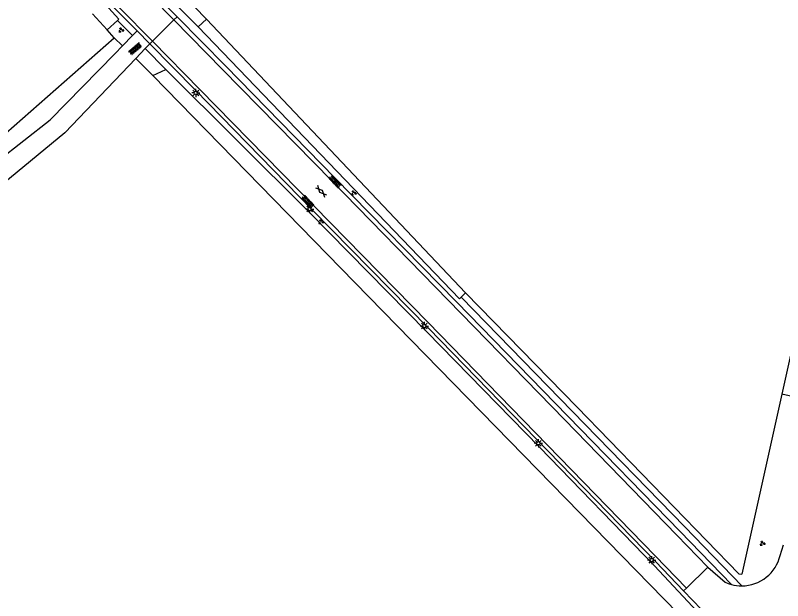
# Model space of a CAD drawing. Extents: x 124000 to 129000, y 395500 to 397503.
# Drawn here: x 127838.6 to 127956, y 397061.3 to 397150.8 of the extents above; entities that cross this region are included whole.
import ezdxf

# ---------------------------------------------------------------- set-up
doc = ezdxf.new("R2010")
doc.units = 0
for name, color, linetype in [('gg-afsc-erfafscheiding', 7, 'Continuous'), ('gg-afsc-hekwerk', 7, 'Continuous'), ('gg-knt-onverhard', 7, 'Continuous'), ('gg-knt-verharding', 7, 'Continuous'), ('gg-kntw-greppel-droge sloot', 7, 'Continuous'), ('gt-grn-groengrens', 7, 'Continuous'), ('gt-grn-groengrens NZ', 7, 'Continuous'), ('gt-grn-weggrens', 7, 'Continuous'), ('gt-symb-gesloten verharding', 7, 'Continuous'), ('gt-symb-groenvak', 7, 'Continuous'), ('gt-symb-lichtmast', 7, 'Continuous'), ('gt-symb-overige verharding', 7, 'Continuous')]:
    doc.layers.add(name, color=color, linetype=linetype)

# ---------------------------------------------------------------- blocks, each defined once
blk = doc.blocks.new('gt0-GRVAK')
at = {"layer": 'gt-symb-groenvak'}
for p, q in [((-0.11, 0.19), (-0.23, 0.24)), ((-0.18, 0.15), (0.09, 0.15)), ((-0.09, 0.21), (-0.16, 0.32)), ((-0.05, 0.21), (-0.05, 0.39)), ((0, 0.21), (0.06, 0.32)), ((0.01, 0.19), (0.13, 0.24)), ((0.26, -0.05), (0.2, 0.06)), ((0.3, -0.05), (0.3, 0.13)), ((0.35, -0.05), (0.41, 0.06)), ((-0.25, -0.23), (-0.36, -0.18)), ((-0.32, -0.26), (-0.05, -0.26)), ((-0.23, -0.21), (-0.29, -0.09)), ((-0.18, -0.2), (-0.18, -0.02)), ((-0.14, -0.21), (-0.07, -0.09)), ((-0.12, -0.23), (0, -0.18)), ((0.24, -0.07), (0.12, -0.02)), ((0.17, -0.11), (0.44, -0.11)), ((0.37, -0.07), (0.49, -0.02))]:
    blk.add_line(p, q, dxfattribs=at)
blk = doc.blocks.new('gt0-OVH')
at = {"layer": 'gt-symb-overige verharding'}
for points in [[(-0.97, 0.3), (-0.97, 0.31), (-0.96, 0.32), (-0.97, 0.33), (-0.97, 0.34), (-0.98, 0.35), (-0.99, 0.35), (-1, 0.36), (-1.01, 0.35), (-1.02, 0.35), (-1.03, 0.34), (-1.03, 0.33), (-1.04, 0.32), (-1.03, 0.31), (-1.03, 0.3), (-1.02, 0.29), (-1.01, 0.29), (-1, 0.28), (-0.99, 0.29), (-0.98, 0.29)], [(-0.87, 0.11), (-0.87, 0.12), (-0.86, 0.13), (-0.87, 0.14), (-0.87, 0.15), (-0.88, 0.16), (-0.89, 0.16), (-0.9, 0.16), (-0.91, 0.16), (-0.92, 0.16), (-0.93, 0.15), (-0.93, 0.14), (-0.94, 0.13), (-0.93, 0.12), (-0.93, 0.11), (-0.92, 0.1), (-0.91, 0.09), (-0.9, 0.09), (-0.89, 0.09), (-0.88, 0.1)], [(-0.77, 0.3), (-0.77, 0.31), (-0.76, 0.32), (-0.77, 0.33), (-0.77, 0.34), (-0.78, 0.35), (-0.79, 0.35), (-0.8, 0.36), (-0.81, 0.35), (-0.82, 0.35), (-0.83, 0.34), (-0.83, 0.33), (-0.84, 0.32), (-0.83, 0.31), (-0.83, 0.3), (-0.82, 0.29), (-0.81, 0.29), (-0.8, 0.28), (-0.79, 0.29), (-0.78, 0.29)], [(-0.67, 0.11), (-0.67, 0.12), (-0.66, 0.13), (-0.67, 0.14), (-0.67, 0.15), (-0.68, 0.16), (-0.69, 0.16), (-0.7, 0.16), (-0.71, 0.16), (-0.72, 0.16), (-0.73, 0.15), (-0.73, 0.14), (-0.74, 0.13), (-0.73, 0.12), (-0.73, 0.11), (-0.72, 0.1), (-0.71, 0.09), (-0.7, 0.09), (-0.69, 0.09), (-0.68, 0.1)], [(-0.57, 0.3), (-0.57, 0.31), (-0.56, 0.32), (-0.57, 0.33), (-0.57, 0.34), (-0.58, 0.35), (-0.59, 0.35), (-0.6, 0.36), (-0.61, 0.35), (-0.62, 0.35), (-0.63, 0.34), (-0.63, 0.33), (-0.64, 0.32), (-0.63, 0.31), (-0.63, 0.3), (-0.62, 0.29), (-0.61, 0.29), (-0.6, 0.28), (-0.59, 0.29), (-0.58, 0.29)], [(-0.47, 0.11), (-0.47, 0.12), (-0.46, 0.13), (-0.47, 0.14), (-0.47, 0.15), (-0.48, 0.16), (-0.49, 0.16), (-0.5, 0.16), (-0.51, 0.16), (-0.52, 0.16), (-0.53, 0.15), (-0.53, 0.14), (-0.54, 0.13), (-0.53, 0.12), (-0.53, 0.11), (-0.52, 0.1), (-0.51, 0.09), (-0.5, 0.09), (-0.49, 0.09), (-0.48, 0.1)], [(-0.37, 0.3), (-0.37, 0.31), (-0.36, 0.32), (-0.37, 0.33), (-0.37, 0.34), (-0.38, 0.35), (-0.39, 0.35), (-0.4, 0.36), (-0.41, 0.35), (-0.42, 0.35), (-0.43, 0.34), (-0.43, 0.33), (-0.44, 0.32), (-0.43, 0.31), (-0.43, 0.3), (-0.42, 0.29), (-0.41, 0.29), (-0.4, 0.28), (-0.39, 0.29), (-0.38, 0.29)], [(-0.27, 0.11), (-0.27, 0.12), (-0.26, 0.13), (-0.27, 0.14), (-0.27, 0.15), (-0.28, 0.16), (-0.29, 0.16), (-0.3, 0.16), (-0.31, 0.16), (-0.32, 0.16), (-0.33, 0.15), (-0.33, 0.14), (-0.34, 0.13), (-0.33, 0.12), (-0.33, 0.11), (-0.32, 0.1), (-0.31, 0.09), (-0.3, 0.09), (-0.29, 0.09), (-0.28, 0.1)], [(-0.17, 0.3), (-0.17, 0.31), (-0.16, 0.32), (-0.17, 0.33), (-0.17, 0.34), (-0.18, 0.35), (-0.19, 0.35), (-0.2, 0.36), (-0.21, 0.35), (-0.22, 0.35), (-0.23, 0.34), (-0.23, 0.33), (-0.24, 0.32), (-0.23, 0.31), (-0.23, 0.3), (-0.22, 0.29), (-0.21, 0.29), (-0.2, 0.28), (-0.19, 0.29), (-0.18, 0.29)], [(-0.07, 0.11), (-0.07, 0.12), (-0.06, 0.13), (-0.07, 0.14), (-0.07, 0.15), (-0.08, 0.16), (-0.09, 0.16), (-0.1, 0.16), (-0.11, 0.16), (-0.12, 0.16), (-0.13, 0.15), (-0.13, 0.14), (-0.14, 0.13), (-0.13, 0.12), (-0.13, 0.11), (-0.12, 0.1), (-0.11, 0.09), (-0.1, 0.09), (-0.09, 0.09), (-0.08, 0.1)], [(0.03, 0.3), (0.03, 0.31), (0.04, 0.32), (0.03, 0.33), (0.03, 0.34), (0.02, 0.35), (0.01, 0.35), (0, 0.36), (-0.01, 0.35), (-0.02, 0.35), (-0.03, 0.34), (-0.03, 0.33), (-0.04, 0.32), (-0.03, 0.31), (-0.03, 0.3), (-0.02, 0.29), (-0.01, 0.29), (0, 0.28), (0.01, 0.29), (0.02, 0.29)], [(0.13, 0.11), (0.13, 0.12), (0.14, 0.13), (0.13, 0.14), (0.13, 0.15), (0.12, 0.16), (0.11, 0.16), (0.1, 0.16), (0.09, 0.16), (0.08, 0.16), (0.07, 0.15), (0.07, 0.14), (0.06, 0.13), (0.07, 0.12), (0.07, 0.11), (0.08, 0.1), (0.09, 0.09), (0.1, 0.09), (0.11, 0.09), (0.12, 0.1)], [(0.23, 0.3), (0.23, 0.31), (0.24, 0.32), (0.23, 0.33), (0.23, 0.34), (0.22, 0.35), (0.21, 0.35), (0.2, 0.36), (0.19, 0.35), (0.18, 0.35), (0.17, 0.34), (0.17, 0.33), (0.16, 0.32), (0.17, 0.31), (0.17, 0.3), (0.18, 0.29), (0.19, 0.29), (0.2, 0.28), (0.21, 0.29), (0.22, 0.29)], [(0.33, 0.11), (0.33, 0.12), (0.34, 0.13), (0.33, 0.14), (0.33, 0.15), (0.32, 0.16), (0.31, 0.16), (0.3, 0.16), (0.29, 0.16), (0.28, 0.16), (0.27, 0.15), (0.27, 0.14), (0.26, 0.13), (0.27, 0.12), (0.27, 0.11), (0.28, 0.1), (0.29, 0.09), (0.3, 0.09), (0.31, 0.09), (0.32, 0.1)], [(0.43, 0.3), (0.43, 0.31), (0.44, 0.32), (0.43, 0.33), (0.43, 0.34), (0.42, 0.35), (0.41, 0.35), (0.4, 0.36), (0.39, 0.35), (0.38, 0.35), (0.37, 0.34), (0.37, 0.33), (0.36, 0.32), (0.37, 0.31), (0.37, 0.3), (0.38, 0.29), (0.39, 0.29), (0.4, 0.28), (0.41, 0.29), (0.42, 0.29)], [(0.53, 0.11), (0.53, 0.12), (0.54, 0.13), (0.53, 0.14), (0.53, 0.15), (0.52, 0.16), (0.51, 0.16), (0.5, 0.16), (0.49, 0.16), (0.48, 0.16), (0.47, 0.15), (0.47, 0.14), (0.46, 0.13), (0.47, 0.12), (0.47, 0.11), (0.48, 0.1), (0.49, 0.09), (0.5, 0.09), (0.51, 0.09), (0.52, 0.1)], [(0.63, 0.3), (0.63, 0.31), (0.64, 0.32), (0.63, 0.33), (0.63, 0.34), (0.62, 0.35), (0.61, 0.35), (0.6, 0.36), (0.59, 0.35), (0.58, 0.35), (0.57, 0.34), (0.57, 0.33), (0.56, 0.32), (0.57, 0.31), (0.57, 0.3), (0.58, 0.29), (0.59, 0.29), (0.6, 0.28), (0.61, 0.29), (0.62, 0.29)], [(0.73, 0.11), (0.73, 0.12), (0.74, 0.13), (0.73, 0.14), (0.73, 0.15), (0.72, 0.16), (0.71, 0.16), (0.7, 0.16), (0.69, 0.16), (0.68, 0.16), (0.67, 0.15), (0.67, 0.14), (0.66, 0.13), (0.67, 0.12), (0.67, 0.11), (0.68, 0.1), (0.69, 0.09), (0.7, 0.09), (0.71, 0.09), (0.72, 0.1)], [(0.83, 0.3), (0.83, 0.31), (0.84, 0.32), (0.83, 0.33), (0.83, 0.34), (0.82, 0.35), (0.81, 0.35), (0.8, 0.36), (0.79, 0.35), (0.78, 0.35), (0.77, 0.34), (0.77, 0.33), (0.76, 0.32), (0.77, 0.31), (0.77, 0.3), (0.78, 0.29), (0.79, 0.29), (0.8, 0.28), (0.81, 0.29), (0.82, 0.29)], [(0.93, 0.11), (0.93, 0.12), (0.94, 0.13), (0.93, 0.14), (0.93, 0.15), (0.92, 0.16), (0.91, 0.16), (0.9, 0.16), (0.89, 0.16), (0.88, 0.16), (0.87, 0.15), (0.87, 0.14), (0.86, 0.13), (0.87, 0.12), (0.87, 0.11), (0.88, 0.1), (0.89, 0.09), (0.9, 0.09), (0.91, 0.09), (0.92, 0.1)], [(1.03, 0.3), (1.03, 0.31), (1.04, 0.32), (1.03, 0.33), (1.03, 0.34), (1.02, 0.35), (1.01, 0.35), (1, 0.36), (0.99, 0.35), (0.98, 0.35), (0.97, 0.34), (0.97, 0.33), (0.96, 0.32), (0.97, 0.31), (0.97, 0.3), (0.98, 0.29), (0.99, 0.29), (1, 0.28), (1.01, 0.29), (1.02, 0.29)], [(-0.97, -0.14), (-0.97, -0.13), (-0.96, -0.12), (-0.97, -0.11), (-0.97, -0.1), (-0.98, -0.09), (-0.99, -0.09), (-1, -0.08), (-1.01, -0.09), (-1.02, -0.09), (-1.03, -0.1), (-1.03, -0.11), (-1.04, -0.12), (-1.03, -0.13), (-1.03, -0.14), (-1.02, -0.15), (-1.01, -0.15), (-1, -0.16), (-0.99, -0.15), (-0.98, -0.15)], [(-0.87, -0.33), (-0.87, -0.32), (-0.86, -0.31), (-0.87, -0.3), (-0.87, -0.29), (-0.88, -0.28), (-0.89, -0.28), (-0.9, -0.28), (-0.91, -0.28), (-0.92, -0.28), (-0.93, -0.29), (-0.93, -0.3), (-0.94, -0.31), (-0.93, -0.32), (-0.93, -0.33), (-0.92, -0.34), (-0.91, -0.35), (-0.9, -0.35), (-0.89, -0.35), (-0.88, -0.34)], [(-0.77, -0.14), (-0.77, -0.13), (-0.76, -0.12), (-0.77, -0.11), (-0.77, -0.1), (-0.78, -0.09), (-0.79, -0.09), (-0.8, -0.08), (-0.81, -0.09), (-0.82, -0.09), (-0.83, -0.1), (-0.83, -0.11), (-0.84, -0.12), (-0.83, -0.13), (-0.83, -0.14), (-0.82, -0.15), (-0.81, -0.15), (-0.8, -0.16), (-0.79, -0.15), (-0.78, -0.15)], [(-0.67, -0.33), (-0.67, -0.32), (-0.66, -0.31), (-0.67, -0.3), (-0.67, -0.29), (-0.68, -0.28), (-0.69, -0.28), (-0.7, -0.28), (-0.71, -0.28), (-0.72, -0.28), (-0.73, -0.29), (-0.73, -0.3), (-0.74, -0.31), (-0.73, -0.32), (-0.73, -0.33), (-0.72, -0.34), (-0.71, -0.35), (-0.7, -0.35), (-0.69, -0.35), (-0.68, -0.34)], [(-0.57, -0.14), (-0.57, -0.13), (-0.56, -0.12), (-0.57, -0.11), (-0.57, -0.1), (-0.58, -0.09), (-0.59, -0.09), (-0.6, -0.08), (-0.61, -0.09), (-0.62, -0.09), (-0.63, -0.1), (-0.63, -0.11), (-0.64, -0.12), (-0.63, -0.13), (-0.63, -0.14), (-0.62, -0.15), (-0.61, -0.15), (-0.6, -0.16), (-0.59, -0.15), (-0.58, -0.15)], [(-0.47, -0.33), (-0.47, -0.32), (-0.46, -0.31), (-0.47, -0.3), (-0.47, -0.29), (-0.48, -0.28), (-0.49, -0.28), (-0.5, -0.28), (-0.51, -0.28), (-0.52, -0.28), (-0.53, -0.29), (-0.53, -0.3), (-0.54, -0.31), (-0.53, -0.32), (-0.53, -0.33), (-0.52, -0.34), (-0.51, -0.35), (-0.5, -0.35), (-0.49, -0.35), (-0.48, -0.34)], [(-0.37, -0.14), (-0.37, -0.13), (-0.36, -0.12), (-0.37, -0.11), (-0.37, -0.1), (-0.38, -0.09), (-0.39, -0.09), (-0.4, -0.08), (-0.41, -0.09), (-0.42, -0.09), (-0.43, -0.1), (-0.43, -0.11), (-0.44, -0.12), (-0.43, -0.13), (-0.43, -0.14), (-0.42, -0.15), (-0.41, -0.15), (-0.4, -0.16), (-0.39, -0.15), (-0.38, -0.15)], [(-0.27, -0.33), (-0.27, -0.32), (-0.26, -0.31), (-0.27, -0.3), (-0.27, -0.29), (-0.28, -0.28), (-0.29, -0.28), (-0.3, -0.28), (-0.31, -0.28), (-0.32, -0.28), (-0.33, -0.29), (-0.33, -0.3), (-0.34, -0.31), (-0.33, -0.32), (-0.33, -0.33), (-0.32, -0.34), (-0.31, -0.35), (-0.3, -0.35), (-0.29, -0.35), (-0.28, -0.34)], [(-0.17, -0.14), (-0.17, -0.13), (-0.16, -0.12), (-0.17, -0.11), (-0.17, -0.1), (-0.18, -0.09), (-0.19, -0.09), (-0.2, -0.08), (-0.21, -0.09), (-0.22, -0.09), (-0.23, -0.1), (-0.23, -0.11), (-0.24, -0.12), (-0.23, -0.13), (-0.23, -0.14), (-0.22, -0.15), (-0.21, -0.15), (-0.2, -0.16), (-0.19, -0.15), (-0.18, -0.15)], [(-0.07, -0.33), (-0.07, -0.32), (-0.06, -0.31), (-0.07, -0.3), (-0.07, -0.29), (-0.08, -0.28), (-0.09, -0.28), (-0.1, -0.28), (-0.11, -0.28), (-0.12, -0.28), (-0.13, -0.29), (-0.13, -0.3), (-0.14, -0.31), (-0.13, -0.32), (-0.13, -0.33), (-0.12, -0.34), (-0.11, -0.35), (-0.1, -0.35), (-0.09, -0.35), (-0.08, -0.34)], [(0.03, -0.14), (0.03, -0.13), (0.04, -0.12), (0.03, -0.11), (0.03, -0.1), (0.02, -0.09), (0.01, -0.09), (0, -0.08), (-0.01, -0.09), (-0.02, -0.09), (-0.03, -0.1), (-0.03, -0.11), (-0.04, -0.12), (-0.03, -0.13), (-0.03, -0.14), (-0.02, -0.15), (-0.01, -0.15), (0, -0.16), (0.01, -0.15), (0.02, -0.15)], [(0.13, -0.33), (0.13, -0.32), (0.14, -0.31), (0.13, -0.3), (0.13, -0.29), (0.12, -0.28), (0.11, -0.28), (0.1, -0.28), (0.09, -0.28), (0.08, -0.28), (0.07, -0.29), (0.07, -0.3), (0.06, -0.31), (0.07, -0.32), (0.07, -0.33), (0.08, -0.34), (0.09, -0.35), (0.1, -0.35), (0.11, -0.35), (0.12, -0.34)], [(0.23, -0.14), (0.23, -0.13), (0.24, -0.12), (0.23, -0.11), (0.23, -0.1), (0.22, -0.09), (0.21, -0.09), (0.2, -0.08), (0.19, -0.09), (0.18, -0.09), (0.17, -0.1), (0.17, -0.11), (0.16, -0.12), (0.17, -0.13), (0.17, -0.14), (0.18, -0.15), (0.19, -0.15), (0.2, -0.16), (0.21, -0.15), (0.22, -0.15)], [(0.33, -0.33), (0.33, -0.32), (0.34, -0.31), (0.33, -0.3), (0.33, -0.29), (0.32, -0.28), (0.31, -0.28), (0.3, -0.28), (0.29, -0.28), (0.28, -0.28), (0.27, -0.29), (0.27, -0.3), (0.26, -0.31), (0.27, -0.32), (0.27, -0.33), (0.28, -0.34), (0.29, -0.35), (0.3, -0.35), (0.31, -0.35), (0.32, -0.34)], [(0.43, -0.14), (0.43, -0.13), (0.44, -0.12), (0.43, -0.11), (0.43, -0.1), (0.42, -0.09), (0.41, -0.09), (0.4, -0.08), (0.39, -0.09), (0.38, -0.09), (0.37, -0.1), (0.37, -0.11), (0.36, -0.12), (0.37, -0.13), (0.37, -0.14), (0.38, -0.15), (0.39, -0.15), (0.4, -0.16), (0.41, -0.15), (0.42, -0.15)], [(0.53, -0.33), (0.53, -0.32), (0.54, -0.31), (0.53, -0.3), (0.53, -0.29), (0.52, -0.28), (0.51, -0.28), (0.5, -0.28), (0.49, -0.28), (0.48, -0.28), (0.47, -0.29), (0.47, -0.3), (0.46, -0.31), (0.47, -0.32), (0.47, -0.33), (0.48, -0.34), (0.49, -0.35), (0.5, -0.35), (0.51, -0.35), (0.52, -0.34)], [(0.63, -0.14), (0.63, -0.13), (0.64, -0.12), (0.63, -0.11), (0.63, -0.1), (0.62, -0.09), (0.61, -0.09), (0.6, -0.08), (0.59, -0.09), (0.58, -0.09), (0.57, -0.1), (0.57, -0.11), (0.56, -0.12), (0.57, -0.13), (0.57, -0.14), (0.58, -0.15), (0.59, -0.15), (0.6, -0.16), (0.61, -0.15), (0.62, -0.15)], [(0.73, -0.33), (0.73, -0.32), (0.74, -0.31), (0.73, -0.3), (0.73, -0.29), (0.72, -0.28), (0.71, -0.28), (0.7, -0.28), (0.69, -0.28), (0.68, -0.28), (0.67, -0.29), (0.67, -0.3), (0.66, -0.31), (0.67, -0.32), (0.67, -0.33), (0.68, -0.34), (0.69, -0.35), (0.7, -0.35), (0.71, -0.35), (0.72, -0.34)], [(0.83, -0.14), (0.83, -0.13), (0.84, -0.12), (0.83, -0.11), (0.83, -0.1), (0.82, -0.09), (0.81, -0.09), (0.8, -0.08), (0.79, -0.09), (0.78, -0.09), (0.77, -0.1), (0.77, -0.11), (0.76, -0.12), (0.77, -0.13), (0.77, -0.14), (0.78, -0.15), (0.79, -0.15), (0.8, -0.16), (0.81, -0.15), (0.82, -0.15)], [(0.93, -0.33), (0.93, -0.32), (0.94, -0.31), (0.93, -0.3), (0.93, -0.29), (0.92, -0.28), (0.91, -0.28), (0.9, -0.28), (0.89, -0.28), (0.88, -0.28), (0.87, -0.29), (0.87, -0.3), (0.86, -0.31), (0.87, -0.32), (0.87, -0.33), (0.88, -0.34), (0.89, -0.35), (0.9, -0.35), (0.91, -0.35), (0.92, -0.34)], [(1.03, -0.14), (1.03, -0.13), (1.04, -0.12), (1.03, -0.11), (1.03, -0.1), (1.02, -0.09), (1.01, -0.09), (1, -0.08), (0.99, -0.09), (0.98, -0.09), (0.97, -0.1), (0.97, -0.11), (0.96, -0.12), (0.97, -0.13), (0.97, -0.14), (0.98, -0.15), (0.99, -0.15), (1, -0.16), (1.01, -0.15), (1.02, -0.15)]]:
    blk.add_lwpolyline(points, close=True, dxfattribs=at)
blk = doc.blocks.new('gt0-LMAST')
at = {"layer": 'gt-symb-lichtmast'}
for p, q in [((-0.18, 0.17), (-0.45, 0.44)), ((-0.01, 0.25), (-0.01, 0.62)), ((0.17, 0.17), (0.44, 0.44)), ((-0.26, 0), (-0.63, 0)), ((-0.18, -0.18), (-0.45, -0.45)), ((-0.01, -0.25), (-0.01, -0.63)), ((0.44, -0.45), (0.17, -0.18)), ((0.24, 0), (0.62, 0))]:
    blk.add_line(p, q, dxfattribs=at)
blk.add_circle((-0.01, 0), 0.25, dxfattribs=at)
blk = doc.blocks.new('gt0-GESVH1')
at = {"layer": 'gt-symb-gesloten verharding'}
for p, q in [((-0.99, -0.26), (0.01, 0.24)), ((0.01, -0.26), (-0.99, 0.24)), ((0.01, 0.24), (1.01, -0.26)), ((1.01, 0.24), (0.01, -0.26))]:
    blk.add_line(p, q, dxfattribs=at)

msp = doc.modelspace()

# ---------------------------------------------------------------- linework, layer by layer
at = {"layer": 'gg-afsc-erfafscheiding'}
for p, q in [((127852.66, 397148.59), (127850.44, 397151.02)), ((127853.76, 397147.38), (127852.66, 397148.59)), ((127824.56, 397121.72), (127853.76, 397147.38))]:
    msp.add_line(p, q, dxfattribs=at)
at = {"layer": 'gg-afsc-hekwerk'}
for p, q in [((127907.51, 397108.35), (127867.85, 397150.2)), ((127859.66, 397141.61), (127858.4, 397142.9)), ((127965.71, 397137.27), (127955.86, 397092.84)), ((127955.86, 397092.84), (127949.75, 397065.31)), ((127961.06, 397091.65), (127955.86, 397092.84))]:
    msp.add_line(p, q, dxfattribs=at)
for points in [[(127867.85, 397150.2), (127864.26, 397153.98), (127862.9, 397155.39)], [(127944.31, 397054.92), (127888.41, 397112.11), (127859.66, 397141.61)], [(127907.51, 397108.35), (127924.56, 397090.86), (127949.32, 397065.35), (127949.75, 397065.31)]]:
    msp.add_lwpolyline(points, dxfattribs=at)
at = {"layer": 'gg-knt-onverhard'}
for p, q in [((127856.54, 397147.7), (127855.01, 397146.15)), ((127857.24, 397148.42), (127856.54, 397147.7)), ((127855.01, 397146.15), (127853.83, 397144.94)), ((127859.18, 397146.45), (127858.49, 397145.73)), ((127853.83, 397144.94), (127843.92, 397134.82)), ((127858.49, 397145.73), (127857.04, 397144.2)), ((127857.04, 397144.2), (127846.19, 397132.83)), ((127803.53, 397103.23), (127843.92, 397134.82))]:
    msp.add_line(p, q, dxfattribs=at)
msp.add_lwpolyline([(127846.19, 397132.83), (127779.62, 397077.98), (127766.36, 397066.33)], dxfattribs=at)
at = {"layer": 'gg-knt-verharding'}
for p, q in [((127857.24, 397148.42), (127859.18, 397146.45)), ((127955.63, 397068.19), (127956.11, 397069.78)), ((127944.56, 397066.39), (127941.28, 397063.19)), ((127940.86, 397062.78), (127941.28, 397063.19)), ((127940.86, 397062.78), (127959.89, 397043.07))]:
    msp.add_line(p, q, dxfattribs=at)
for points in [[(127862.88, 397150.11), (127852.81, 397160.36), (127835, 397178.6), (127818.08, 397195.83), (127809.85, 397204.27)], [(127863.38, 397150.59), (127853.32, 397160.8), (127818.57, 397196.36), (127810.33, 397204.73)], [(127857.24, 397148.42), (127849.04, 397156.72), (127814.35, 397192.3), (127806.08, 397200.68)], [(127859.59, 397146.85), (127849.5, 397157.11), (127832.52, 397174.57), (127814.8, 397192.63), (127806.52, 397201.1)], [(127944.56, 397066.39), (127939.81, 397071.29), (127922.62, 397088.98), (127887.03, 397125.49), (127870.33, 397142.53), (127862.88, 397150.11)], [(127948.17, 397063.73), (127940.33, 397071.83), (127923.16, 397089.5), (127906.12, 397106.99), (127887.48, 397125.94), (127870.81, 397143.05), (127863.38, 397150.59)], [(127859.18, 397146.45), (127866.18, 397139.37), (127884.04, 397121.06), (127901.84, 397102.94), (127936.61, 397067.18), (127940.86, 397062.78)], [(127941.28, 397063.19), (127936.51, 397068.12), (127901.72, 397103.86), (127866.89, 397139.43), (127859.59, 397146.85)], [(127944.56, 397066.39), (127947.21, 397064.08), (127947.68, 397063.88), (127948.17, 397063.73)]]:
    msp.add_lwpolyline(points, dxfattribs=at)
for centre, radius, start, end in [((127949.74, 397069.57), 6.05, 270.151, 346.7751), ((127949.74, 397069.55), 6.03, 254.8681, 270.1829)]:
    msp.add_arc(centre, radius, start, end, dxfattribs=at)
at = {"layer": 'gg-kntw-greppel-droge sloot'}
for p, q in [((127852.66, 397148.59), (127854.24, 397150.03)), ((127866.61, 397149.03), (127867.85, 397150.2)), ((127859.66, 397141.61), (127861.64, 397142.5)), ((127907.51, 397108.35), (127906.84, 397107.69))]:
    msp.add_line(p, q, dxfattribs=at)
for points in [[(127854.24, 397150.03), (127854.44, 397150.21), (127848.8, 397156.5), (127831.73, 397173.62), (127814.09, 397191.96), (127808.91, 397196.99), (127807.7, 397197.62)], [(127906.84, 397107.69), (127906.57, 397107.43), (127866.61, 397149.03)], [(127861.64, 397142.5), (127883.64, 397120.62), (127901.57, 397102.41), (127918.79, 397084.75), (127936.4, 397066.58), (127945.86, 397056.44), (127945.72, 397056.31)]]:
    msp.add_lwpolyline(points, dxfattribs=at)
at = {"layer": 'gt-grn-groengrens'}
for p, q in [((127853.76, 397147.38), (127855.01, 397146.15)), ((127858.4, 397142.9), (127857.04, 397144.2))]:
    msp.add_line(p, q, dxfattribs=at)
at = {"layer": 'gt-grn-groengrens NZ'}
for p, q in [((127866.61, 397149.03), (127861.56, 397154.1)), ((127856.54, 397147.7), (127854.24, 397150.03)), ((127858.49, 397145.73), (127861.64, 397142.5))]:
    msp.add_line(p, q, dxfattribs=at)
msp.add_lwpolyline([(127949.76, 397063.52), (127941.05, 397072.53), (127923.88, 397090.2), (127906.84, 397107.69)], dxfattribs=at)
at = {"layer": 'gt-grn-weggrens'}
for p, q in [((127859.59, 397146.85), (127862.88, 397150.11)), ((127862.88, 397150.11), (127863.38, 397150.59)), ((127859.18, 397146.45), (127859.59, 397146.85))]:
    msp.add_line(p, q, dxfattribs=at)

# ---------------------------------------------------------------- block references
at = {"layer": 'gt-symb-gesloten verharding', "rotation": -46.78232042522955}
msp.add_blockref('gt0-GESVH1', (127885.39, 397123.89), dxfattribs=at)
at = {"layer": 'gt-symb-groenvak'}
for p in [(127854.79, 397148.54), (127890.36, 397123.6), (127885.39, 397119.2), (127952.91, 397070.01)]:
    msp.add_blockref('gt0-GRVAK', p, dxfattribs=at)
at = {"layer": 'gt-symb-lichtmast'}
for p in [(127866.23, 397138.94), (127883.65, 397121.17), (127901.2, 397103.27), (127918.64, 397085.34), (127935.98, 397067.46)]:
    msp.add_blockref('gt0-LMAST', p, dxfattribs=at)
at = {"layer": 'gt-symb-overige verharding'}
for p, rotation in [((127856.96, 397145.67), 40.17242341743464), ((127887.53, 397125.37), -46.782320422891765), ((127883.34, 397122.29), -46.782320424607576)]:
    msp.add_blockref('gt0-OVH', p, dxfattribs=dict(at, rotation=rotation))

doc.saveas('drawing.dxf')
